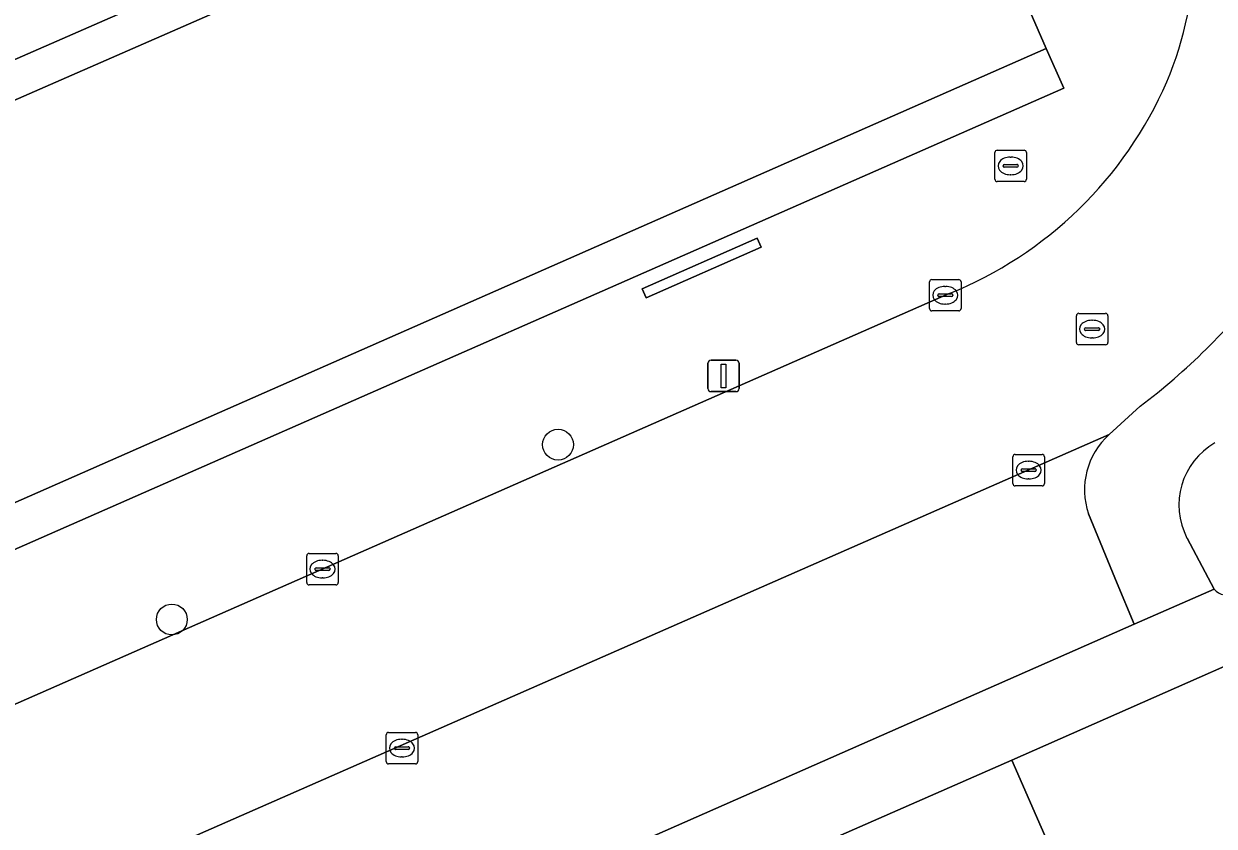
# Model space of a CAD drawing. Extents: x 159960 to 160866, y 382700 to 383354.
# Drawn here: x 160264.81 to 160302.64, y 382992.29 to 383017.77 of the extents above; entities that cross this region are included whole.
import ezdxf

# ---------------------------------------------------------------- set-up
doc = ezdxf.new("R2010")
doc.units = 0
for name, color, linetype in [('IMGEO_Boom', 7, 'Continuous'), ('IMGEO_Brandkraan', 7, 'Continuous'), ('IMGEO_Erf', 7, 'Continuous'), ('IMGEO_Groenvoorziening', 7, 'Continuous'), ('IMGEO_Kolk', 7, 'Continuous'), ('IMGEO_Lichtmast', 7, 'Continuous'), ('IMGEO_Pand', 7, 'Continuous'), ('IMGEO_Parkeervlak_open', 7, 'Continuous'), ('IMGEO_Rijbaan_lokaal_open', 7, 'Continuous'), ('IMGEO_Rioolput', 7, 'Continuous'), ('IMGEO_Voetpad_open', 7, 'Continuous')]:
    doc.layers.add(name, color=color, linetype=linetype)

msp = doc.modelspace()

# ---------------------------------------------------------------- linework, layer by layer
at = {"layer": 'IMGEO_Boom'}
for centre in [(160281.789, 383004.406), (160269.516, 382998.854)]:
    msp.add_circle(centre, 0.489, dxfattribs=at)
at = {"layer": 'IMGEO_Brandkraan'}
for p, q in [((160295.674, 383012.832), (160295.674, 383013.684)), ((160295.749, 383013.758), (160296.601, 383013.758)), ((160296.675, 383013.684), (160296.675, 383012.832)), ((160295.976, 383013.301), (160296.374, 383013.301)), ((160296.162, 383013.538), (160296.187, 383013.538)), ((160295.933, 383013.252), (160295.933, 383013.264)), ((160296.371, 383013.215), (160295.973, 383013.215)), ((160296.185, 383012.978), (160296.16, 383012.978)), ((160296.417, 383013.264), (160296.417, 383013.252)), ((160296.601, 383012.758), (160295.749, 383012.758))]:
    msp.add_line(p, q, dxfattribs=at)
for points in [[(160295.674, 383012.832), (160295.674, 383013.684)], [(160295.749, 383013.758), (160296.601, 383013.758)], [(160296.675, 383013.684), (160296.675, 383012.832)], [(160296.601, 383012.758), (160295.749, 383012.758)]]:
    msp.add_lwpolyline(points, dxfattribs=at)
for centre, radius, start, end in [((160295.751, 383013.682), 0.0765, 91.552, 178.448), ((160295.751, 383013.682), 0.0765, 91.552, 178.448), ((160296.599, 383013.682), 0.0765, 1.552, 88.448), ((160296.599, 383013.682), 0.0765, 1.552, 88.448), ((160295.973, 383013.261), 0.0403, 85.8775, 175.7526), ((160296.378, 383013.263), 0.0386, 1.7309, 96.639), ((160295.97, 383013.251), 0.0366, 178.938, 274.7102), ((160296.374, 383013.258), 0.043, 264.8664, 352.4533), ((160295.751, 383012.834), 0.0765, 181.552, 268.448), ((160295.751, 383012.834), 0.0765, 181.552, 268.448), ((160296.599, 383012.834), 0.0765, 271.552, 358.448), ((160296.599, 383012.834), 0.0765, 271.552, 358.448)]:
    msp.add_arc(centre, radius, start, end, dxfattribs=at)
for centre, major_axis, ratio, start_param, end_param in [((160296.161, 383013.258), (-0.387, 0.002), 0.722429, 4.712389, 7.853982), ((160296.186, 383013.258), (-0.39, 0.002), 0.717154, 1.570796, 4.712389)]:
    msp.add_ellipse(centre, major_axis=major_axis, ratio=ratio, start_param=start_param, end_param=end_param, dxfattribs=at)
at = {"layer": 'IMGEO_Erf'}
for points in [[(160297.308, 383016.984), (160258.674, 383000), (160226.74, 382986.142), (160227.406, 382984.773), (160297.863, 383015.722)], [(160288.247, 383010.674), (160288.122, 383010.959), (160284.461, 383009.356), (160284.586, 383009.072)]]:
    msp.add_lwpolyline(points, close=True, dxfattribs=at)
at = {"layer": 'IMGEO_Groenvoorziening'}
for points in [[(160301.779, 383001.438), (160302.548, 383000), (160302.643, 382999.819)], [(160298.076, 382990.132), (160296.207, 382994.388), (160268.268, 382982.137), (160270.263, 382977.559)]]:
    msp.add_lwpolyline(points, dxfattribs=at)
for centre, radius, start, end in [((160303.793, 383002.489), 2.272, 119.8101, 207.5443), ((160303.026, 383000.126), 0.491, 218.7045, 304.8421)]:
    msp.add_arc(centre, radius, start, end, dxfattribs=at)
at = {"layer": 'IMGEO_Kolk'}
for p, q in [((160293.596, 383008.725), (160293.596, 383009.577)), ((160293.671, 383009.651), (160294.523, 383009.651)), ((160294.597, 383009.577), (160294.597, 383008.725)), ((160293.855, 383009.145), (160293.855, 383009.157)), ((160293.898, 383009.194), (160294.296, 383009.194)), ((160294.084, 383009.431), (160294.109, 383009.431)), ((160294.339, 383009.157), (160294.339, 383009.145)), ((160294.293, 383009.108), (160293.895, 383009.108)), ((160294.107, 383008.871), (160294.082, 383008.871)), ((160294.523, 383008.651), (160293.671, 383008.651)), ((160296.245, 383003.172), (160296.245, 383004.024)), ((160296.32, 383004.098), (160297.172, 383004.098)), ((160296.733, 383003.878), (160296.758, 383003.878)), ((160297.246, 383004.024), (160297.246, 383003.172)), ((160296.504, 383003.592), (160296.504, 383003.604)), ((160296.942, 383003.555), (160296.544, 383003.555)), ((160296.547, 383003.641), (160296.945, 383003.641)), ((160296.988, 383003.604), (160296.988, 383003.592)), ((160297.172, 383003.098), (160296.32, 383003.098)), ((160296.756, 383003.318), (160296.731, 383003.318)), ((160273.804, 383000.028), (160273.804, 383000.88)), ((160273.879, 383000.954), (160274.731, 383000.954)), ((160274.805, 383000.88), (160274.805, 383000.028)), ((160274.063, 383000.448), (160274.063, 383000.46)), ((160274.106, 383000.497), (160274.504, 383000.497)), ((160274.292, 383000.734), (160274.317, 383000.734)), ((160274.547, 383000.46), (160274.547, 383000.448)), ((160274.501, 383000.411), (160274.103, 383000.411)), ((160274.315, 383000.174), (160274.29, 383000.174)), ((160274.731, 382999.954), (160273.879, 382999.954)), ((160276.329, 382994.344), (160276.329, 382995.196)), ((160276.404, 382995.27), (160277.256, 382995.27)), ((160277.33, 382995.196), (160277.33, 382994.344)), ((160276.588, 382994.764), (160276.588, 382994.776)), ((160276.631, 382994.813), (160277.029, 382994.813)), ((160276.817, 382995.05), (160276.842, 382995.05)), ((160277.072, 382994.776), (160277.072, 382994.764)), ((160277.026, 382994.727), (160276.628, 382994.727)), ((160276.84, 382994.49), (160276.815, 382994.49)), ((160277.256, 382994.27), (160276.404, 382994.27))]:
    msp.add_line(p, q, dxfattribs=at)
for points in [[(160293.596, 383008.725), (160293.596, 383009.577)], [(160293.671, 383009.651), (160294.523, 383009.651)], [(160294.597, 383009.577), (160294.597, 383008.725)], [(160294.523, 383008.651), (160293.671, 383008.651)], [(160296.245, 383003.172), (160296.245, 383004.024)], [(160296.32, 383004.098), (160297.172, 383004.098)], [(160297.246, 383004.024), (160297.246, 383003.172)], [(160297.172, 383003.098), (160296.32, 383003.098)], [(160273.804, 383000.028), (160273.804, 383000.88)], [(160273.879, 383000.954), (160274.731, 383000.954)], [(160274.805, 383000.88), (160274.805, 383000.028)], [(160274.731, 382999.954), (160273.879, 382999.954)], [(160276.329, 382994.344), (160276.329, 382995.196)], [(160276.404, 382995.27), (160277.256, 382995.27)], [(160277.33, 382995.196), (160277.33, 382994.344)], [(160277.256, 382994.27), (160276.404, 382994.27)]]:
    msp.add_lwpolyline(points, dxfattribs=at)
for centre, radius, start, end in [((160293.673, 383009.575), 0.0765, 91.552, 178.448), ((160293.673, 383009.575), 0.0765, 91.552, 178.448), ((160294.521, 383009.575), 0.0765, 1.552, 88.448), ((160294.521, 383009.575), 0.0765, 1.552, 88.448), ((160293.895, 383009.154), 0.0403, 85.8775, 175.7526), ((160293.892, 383009.144), 0.0366, 178.938, 274.7102), ((160294.296, 383009.151), 0.043, 264.8664, 352.4533), ((160294.3, 383009.156), 0.0386, 1.7309, 96.639), ((160293.673, 383008.727), 0.0765, 181.552, 268.448), ((160293.673, 383008.727), 0.0765, 181.552, 268.448), ((160294.521, 383008.727), 0.0765, 271.552, 358.448), ((160294.521, 383008.727), 0.0765, 271.552, 358.448), ((160296.322, 383004.022), 0.0765, 91.552, 178.448), ((160296.322, 383004.022), 0.0765, 91.552, 178.448), ((160297.17, 383004.022), 0.0765, 1.552, 88.448), ((160297.17, 383004.022), 0.0765, 1.552, 88.448), ((160296.544, 383003.601), 0.0403, 85.8775, 175.7526), ((160296.541, 383003.591), 0.0366, 178.938, 274.7102), ((160296.945, 383003.598), 0.043, 264.8664, 352.4533), ((160296.949, 383003.603), 0.0386, 1.7309, 96.639), ((160296.322, 383003.174), 0.0765, 181.552, 268.448), ((160296.322, 383003.174), 0.0765, 181.552, 268.448), ((160297.17, 383003.174), 0.0765, 271.552, 358.448), ((160297.17, 383003.174), 0.0765, 271.552, 358.448), ((160273.881, 383000.878), 0.0765, 91.552, 178.448), ((160273.881, 383000.878), 0.0765, 91.552, 178.448), ((160274.729, 383000.878), 0.0765, 1.552, 88.448), ((160274.729, 383000.878), 0.0765, 1.552, 88.448), ((160274.103, 383000.457), 0.0403, 85.8775, 175.7526), ((160274.1, 383000.447), 0.0366, 178.938, 274.7102), ((160274.504, 383000.454), 0.043, 264.8664, 352.4533), ((160274.508, 383000.459), 0.0386, 1.7309, 96.639), ((160273.881, 383000.03), 0.0765, 181.552, 268.448), ((160273.881, 383000.03), 0.0765, 181.552, 268.448), ((160274.729, 383000.03), 0.0765, 271.552, 358.448), ((160274.729, 383000.03), 0.0765, 271.552, 358.448), ((160276.406, 382995.194), 0.0765, 91.552, 178.448), ((160276.406, 382995.194), 0.0765, 91.552, 178.448), ((160277.254, 382995.194), 0.0765, 1.552, 88.448), ((160277.254, 382995.194), 0.0765, 1.552, 88.448), ((160276.628, 382994.773), 0.0403, 85.8775, 175.7526), ((160276.625, 382994.763), 0.0366, 178.938, 274.7102), ((160277.029, 382994.77), 0.043, 264.8664, 352.4533), ((160277.033, 382994.775), 0.0386, 1.7309, 96.639), ((160276.406, 382994.346), 0.0765, 181.552, 268.448), ((160276.406, 382994.346), 0.0765, 181.552, 268.448), ((160277.254, 382994.346), 0.0765, 271.552, 358.448), ((160277.254, 382994.346), 0.0765, 271.552, 358.448)]:
    msp.add_arc(centre, radius, start, end, dxfattribs=at)
for centre, major_axis, ratio, start_param, end_param in [((160294.083, 383009.151), (-0.387, 0.002), 0.722429, 4.712389, 7.853982), ((160294.108, 383009.151), (-0.39, 0.002), 0.717154, 1.570796, 4.712389), ((160296.732, 383003.598), (-0.387, 0.002), 0.722429, 4.712389, 7.853982), ((160296.757, 383003.598), (-0.39, 0.002), 0.717154, 1.570796, 4.712389), ((160274.291, 383000.454), (-0.387, 0.002), 0.722429, 4.712389, 7.853982), ((160274.316, 383000.454), (-0.39, 0.002), 0.717154, 1.570796, 4.712389), ((160276.816, 382994.77), (-0.387, 0.002), 0.722429, 4.712389, 7.853982), ((160276.841, 382994.77), (-0.39, 0.002), 0.717154, 1.570796, 4.712389)]:
    msp.add_ellipse(centre, major_axis=major_axis, ratio=ratio, start_param=start_param, end_param=end_param, dxfattribs=at)
at = {"layer": 'IMGEO_Lichtmast'}
for p, q in [((160286.555, 383006.19), (160286.555, 383006.99)), ((160286.555, 383006.99), (160286.555, 383006.19)), ((160286.655, 383007.09), (160287.445, 383007.09)), ((160287.445, 383007.09), (160286.655, 383007.09)), ((160287.545, 383006.99), (160287.545, 383006.19)), ((160287.545, 383006.19), (160287.545, 383006.99)), ((160287.445, 383006.09), (160286.655, 383006.09)), ((160286.655, 383006.09), (160287.445, 383006.09))]:
    msp.add_line(p, q, dxfattribs=at)
msp.add_lwpolyline([(160286.975, 383006.965), (160287.125, 383006.965), (160287.125, 383006.215), (160286.975, 383006.215), (160286.975, 383006.965)], dxfattribs=at)
for centre, start, end in [((160286.655, 383006.99), 90, 180), ((160286.655, 383006.99), 90, 180), ((160287.445, 383006.99), 0, 90), ((160287.445, 383006.99), 360, 90), ((160286.655, 383006.19), 180, 270), ((160286.655, 383006.19), 180, 270), ((160287.445, 383006.19), 270, 0), ((160287.445, 383006.19), 270, 0)]:
    msp.add_arc(centre, 0.1, start, end, dxfattribs=at)
at = {"layer": 'IMGEO_Pand'}
msp.add_lwpolyline([(160226.74, 382986.142), (160258.674, 383000), (160297.308, 383016.984), (160292.649, 383027.642), (160229.378, 383000), (160222.051, 382996.799)], close=True, dxfattribs=at)
at = {"layer": 'IMGEO_Parkeervlak_open'}
for points in [[(160299.303, 383004.724), (160239.877, 382978.654)], [(160242.363, 382977.624), (160244.047, 382974.036), (160300.097, 382998.703), (160299.561, 383000), (160298.648, 383002.211)]]:
    msp.add_lwpolyline(points, dxfattribs=at)
msp.add_arc((160300.872, 383002.973), 2.351, 131.8662, 198.9162, dxfattribs=at)
at = {"layer": 'IMGEO_Rijbaan_lokaal_open'}
for points in [[(160294.224, 383009.205), (160233.543, 382982.549)], [(160237.194, 382977.222), (160239.877, 382978.654), (160299.303, 383004.724), (160300.29, 383005.626)]]:
    msp.add_lwpolyline(points, dxfattribs=at)
for centre, radius, start, end in [((160290.76, 383020.297), 11.262, 337.171, 359.6721), ((160289.455, 383021.029), 12.75, 291.9638, 336.4148), ((160287.842, 383022.152), 20.69, 306.9897, 322.351)]:
    msp.add_arc(centre, radius, start, end, dxfattribs=at)
at = {"layer": 'IMGEO_Rioolput'}
for p, q in [((160298.264, 383007.65), (160298.264, 383008.502)), ((160298.339, 383008.576), (160299.191, 383008.576)), ((160299.265, 383008.502), (160299.265, 383007.65)), ((160298.523, 383008.07), (160298.523, 383008.082)), ((160298.961, 383008.033), (160298.563, 383008.033)), ((160298.566, 383008.119), (160298.964, 383008.119)), ((160298.752, 383008.356), (160298.777, 383008.356)), ((160299.007, 383008.082), (160299.007, 383008.07)), ((160298.775, 383007.796), (160298.75, 383007.796)), ((160299.191, 383007.576), (160298.339, 383007.576))]:
    msp.add_line(p, q, dxfattribs=at)
for points in [[(160298.264, 383007.65), (160298.264, 383008.502)], [(160298.339, 383008.576), (160299.191, 383008.576)], [(160299.265, 383008.502), (160299.265, 383007.65)], [(160299.191, 383007.576), (160298.339, 383007.576)]]:
    msp.add_lwpolyline(points, dxfattribs=at)
for centre, radius, start, end in [((160298.341, 383008.5), 0.0765, 91.552, 178.448), ((160298.341, 383008.5), 0.0765, 91.552, 178.448), ((160299.189, 383008.5), 0.0765, 1.552, 88.448), ((160299.189, 383008.5), 0.0765, 1.552, 88.448), ((160298.563, 383008.079), 0.0403, 85.8775, 175.7526), ((160298.56, 383008.069), 0.0366, 178.938, 274.7102), ((160298.964, 383008.076), 0.043, 264.8664, 352.4533), ((160298.968, 383008.081), 0.0386, 1.7309, 96.639), ((160298.341, 383007.652), 0.0765, 181.552, 268.448), ((160298.341, 383007.652), 0.0765, 181.552, 268.448), ((160299.189, 383007.652), 0.0765, 271.552, 358.448), ((160299.189, 383007.652), 0.0765, 271.552, 358.448)]:
    msp.add_arc(centre, radius, start, end, dxfattribs=at)
for centre, major_axis, ratio, start_param, end_param in [((160298.751, 383008.076), (-0.387, 0.002), 0.722429, 4.712389, 7.853982), ((160298.776, 383008.076), (-0.39, 0.002), 0.717154, 1.570796, 4.712389)]:
    msp.add_ellipse(centre, major_axis=major_axis, ratio=ratio, start_param=start_param, end_param=end_param, dxfattribs=at)
at = {"layer": 'IMGEO_Voetpad_open'}
for points in [[(160292.175, 383028.72), (160291.641, 383030.493), (160221.796, 383000), (160221.626, 382999.926), (160221.557, 383000), (160221.343, 383000.23), (160214.319, 382993.195), (160222.051, 382996.799), (160221.58, 382997.876)], [(160292.175, 383028.72), (160221.58, 382997.876), (160222.051, 382996.799), (160229.378, 383000), (160292.649, 383027.642)], [(160288.247, 383010.674), (160284.586, 383009.072), (160284.461, 383009.356), (160288.122, 383010.959)]]:
    msp.add_lwpolyline(points, close=True, dxfattribs=at)
for points in [[(160291.641, 383030.493), (160292.175, 383028.72), (160292.649, 383027.642), (160297.308, 383016.984), (160297.863, 383015.722), (160227.406, 382984.773), (160218.256, 382980.741)], [(160233.543, 382982.549), (160294.224, 383009.205)], [(160300.29, 383005.626), (160299.303, 383004.724)], [(160298.648, 383002.211), (160299.561, 383000), (160300.097, 382998.703), (160302.643, 382999.819), (160302.548, 383000), (160301.779, 383001.438)], [(160244.464, 382971.411), (160264.871, 382980.644), (160268.268, 382982.137), (160296.207, 382994.388), (160308.936, 383000), (160310.309, 383000.605), (160312.699, 383001.659), (160312.984, 383001.767)], [(160310.574, 383000), (160310.309, 383000.605), (160308.936, 383000), (160296.207, 382994.388), (160298.076, 382990.132)], [(160302.643, 382999.819), (160300.097, 382998.703), (160244.047, 382974.036), (160242.363, 382977.624)]]:
    msp.add_lwpolyline(points, dxfattribs=at)
for centre, radius, start, end in [((160290.76, 383020.297), 11.262, 337.171, 359.6721), ((160289.455, 383021.029), 12.75, 291.9638, 336.4148), ((160287.842, 383022.152), 20.69, 306.9897, 322.351), ((160300.872, 383002.973), 2.351, 131.8662, 198.9162), ((160303.793, 383002.489), 2.272, 119.8101, 207.5443), ((160303.026, 383000.126), 0.491, 218.7045, 304.8421)]:
    msp.add_arc(centre, radius, start, end, dxfattribs=at)

doc.saveas('drawing.dxf')
